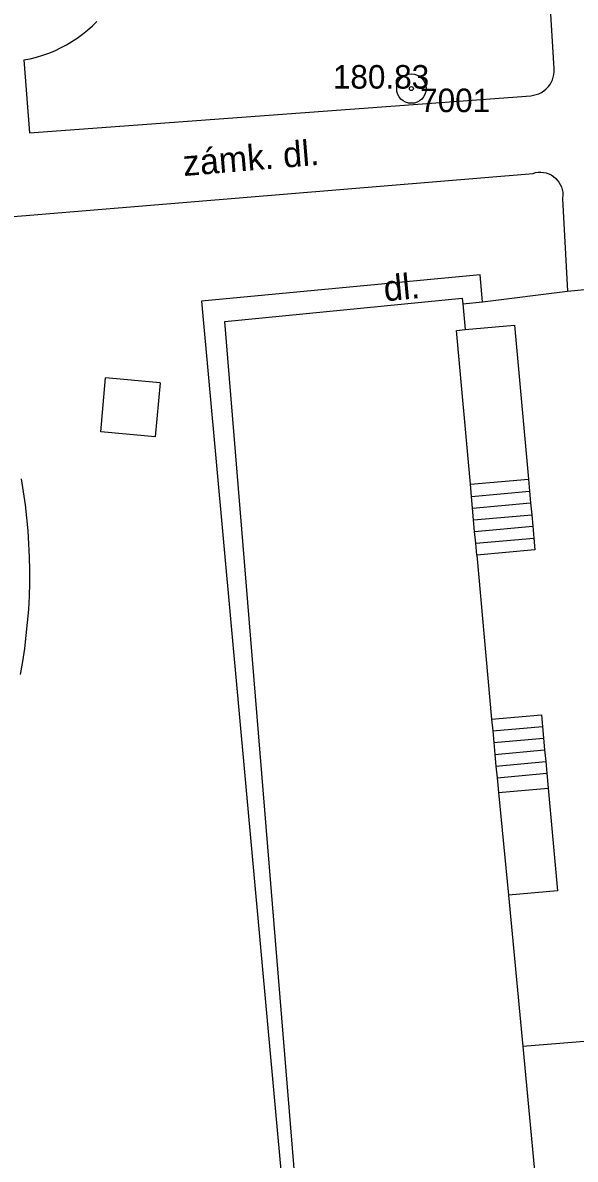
# Model space of a CAD drawing. Extents: x -539515 to -538098, y -1182060 to -1180157.
# Drawn here: x -539340.97 to -539326.9, y -1181215.98 to -1181187.01 of the extents above; entities that cross this region are included whole.
import ezdxf

# ---------------------------------------------------------------- set-up
doc = ezdxf.new("R2010")
doc.units = 0
for name, color, linetype in [('Vrstva 1', 7, 'Continuous'), ('Vrstva 13', 7, 'Continuous'), ('Vrstva 21', 7, 'Continuous'), ('Vrstva 22', 7, 'Continuous'), ('Vrstva 23', 7, 'Continuous'), ('Vrstva 40', 7, 'Continuous'), ('Vrstva 88', 7, 'Continuous')]:
    doc.layers.add(name, color=color, linetype=linetype)

msp = doc.modelspace()

# ---------------------------------------------------------------- linework, layer by layer
at = {"layer": 'Vrstva 1'}
for p, q in [((-539335.82, -1181194.63), (-539329.78, -1181194.03)), ((-539333.944, -1181217.62), (-539335.82, -1181194.63)), ((-539338.98, -1181197.44), (-539338.86, -1181196.06)), ((-539337.47, -1181196.19), (-539338.86, -1181196.06)), ((-539337.47, -1181196.19), (-539337.6, -1181197.57)), ((-539337.6, -1181197.57), (-539338.98, -1181197.44)), ((-539329.403, -1181200.581), (-539329.025, -1181204.764)), ((-539322.53, -1181212.65), (-539328.235, -1181213.109))]:
    msp.add_line(p, q, dxfattribs=at)
for points in [[(-539329.78, -1181194.03), (-539329.76, -1181194.18)], [(-539329.76, -1181194.18), (-539329.7, -1181194.834)], [(-539329.922, -1181194.854), (-539329.7, -1181194.834)], [(-539329.567, -1181198.778), (-539329.922, -1181194.854)], [(-539329.538, -1181199.087), (-539329.567, -1181198.778)], [(-539329.511, -1181199.386), (-539329.538, -1181199.087)], [(-539329.485, -1181199.685), (-539329.511, -1181199.386)], [(-539329.458, -1181199.983), (-539329.485, -1181199.685)], [(-539329.43, -1181200.282), (-539329.458, -1181199.983)], [(-539329.403, -1181200.581), (-539329.43, -1181200.282)], [(-539329.025, -1181204.764), (-539328.998, -1181205.065)], [(-539328.998, -1181205.065), (-539328.971, -1181205.364)], [(-539328.971, -1181205.364), (-539328.944, -1181205.662)], [(-539328.944, -1181205.662), (-539328.917, -1181205.961)], [(-539328.917, -1181205.961), (-539328.883, -1181206.259)], [(-539328.883, -1181206.259), (-539328.848, -1181206.635)], [(-539328.848, -1181206.635), (-539328.6, -1181209.256)], [(-539328.6, -1181209.256), (-539328.235, -1181213.109)], [(-539328.235, -1181213.109), (-539327.866, -1181216.998)]]:
    msp.add_lwpolyline(points, dxfattribs=at)
at = {"layer": 'Vrstva 13'}
for p, q in [((-539327.43, -1181188.19), (-539328.27, -1181175.06)), ((-539340.94, -1181187.96), (-539340.8, -1181189.82)), ((-539340.8, -1181189.82), (-539328.03, -1181188.87)), ((-539343.97, -1181192.18), (-539327.97, -1181190.85)), ((-539327.22, -1181191.5), (-539327.09, -1181193.85)), ((-539329.32, -1181193.44), (-539336.42, -1181194.11)), ((-539329.257, -1181194.125), (-539329.32, -1181193.44)), ((-539336.42, -1181194.11), (-539334.33, -1181217)), ((-539329.7, -1181194.834), (-539328.445, -1181194.721)), ((-539329.567, -1181198.778), (-539328.088, -1181198.647)), ((-539329.538, -1181199.087), (-539328.06, -1181198.954)), ((-539329.511, -1181199.386), (-539328.035, -1181199.253)), ((-539329.485, -1181199.685), (-539328.005, -1181199.553)), ((-539329.458, -1181199.983), (-539327.977, -1181199.848)), ((-539329.43, -1181200.282), (-539327.952, -1181200.149)), ((-539327.925, -1181200.448), (-539329.403, -1181200.581)), ((-539329.025, -1181204.764), (-539327.757, -1181204.651)), ((-539328.998, -1181205.065), (-539327.731, -1181204.95)), ((-539328.971, -1181205.364), (-539327.704, -1181205.249)), ((-539328.944, -1181205.662), (-539327.676, -1181205.547)), ((-539328.917, -1181205.961), (-539327.649, -1181205.846)), ((-539328.883, -1181206.259), (-539327.622, -1181206.145)), ((-539328.848, -1181206.635), (-539327.589, -1181206.521)), ((-539327.35, -1181209.145), (-539328.6, -1181209.256))]:
    msp.add_line(p, q, dxfattribs=at)
for points in [[(-539340.94, -1181187.96), (-539340.779, -1181187.928), (-539340.619, -1181187.888), (-539340.461, -1181187.841), (-539340.306, -1181187.786), (-539340.154, -1181187.723), (-539340.005, -1181187.654), (-539339.859, -1181187.577), (-539339.718, -1181187.493), (-539339.581, -1181187.402), (-539339.448, -1181187.305), (-539339.32, -1181187.201), (-539339.197, -1181187.091), (-539339.08, -1181186.976)], [(-539328.03, -1181188.87), (-539327.959, -1181188.861), (-539327.889, -1181188.844), (-539327.821, -1181188.819), (-539327.757, -1181188.787), (-539327.696, -1181188.748), (-539327.641, -1181188.703), (-539327.58, -1181188.64), (-539327.546, -1181188.595), (-539327.508, -1181188.534), (-539327.477, -1181188.469), (-539327.454, -1181188.401), (-539327.438, -1181188.331), (-539327.43, -1181188.259), (-539327.43, -1181188.19)], [(-539327.97, -1181190.85), (-539327.904, -1181190.832), (-539327.837, -1181190.823), (-539327.769, -1181190.821), (-539327.702, -1181190.827), (-539327.635, -1181190.841), (-539327.571, -1181190.863), (-539327.51, -1181190.892), (-539327.452, -1181190.929), (-539327.39, -1181190.98), (-539327.352, -1181191.02), (-539327.31, -1181191.074), (-539327.276, -1181191.132), (-539327.248, -1181191.194), (-539327.228, -1181191.259), (-539327.215, -1181191.326), (-539327.211, -1181191.394), (-539327.22, -1181191.5)], [(-539328.445, -1181194.721), (-539328.088, -1181198.647), (-539328.06, -1181198.954), (-539328.035, -1181199.253), (-539328.005, -1181199.553), (-539327.977, -1181199.848), (-539327.952, -1181200.149), (-539327.925, -1181200.448)], [(-539341.029, -1181203.623), (-539340.971, -1181203.294), (-539340.922, -1181202.963), (-539340.88, -1181202.632), (-539340.846, -1181202.3), (-539340.82, -1181201.967), (-539340.803, -1181201.633), (-539340.793, -1181201.299), (-539340.791, -1181200.965), (-539340.797, -1181200.631), (-539340.812, -1181200.297), (-539340.834, -1181199.964), (-539340.864, -1181199.631), (-539340.902, -1181199.3), (-539340.948, -1181198.969), (-539341.002, -1181198.639)], [(-539327.757, -1181204.651), (-539327.731, -1181204.95), (-539327.704, -1181205.249), (-539327.676, -1181205.547), (-539327.649, -1181205.846), (-539327.622, -1181206.145), (-539327.589, -1181206.521), (-539327.35, -1181209.145)]]:
    msp.add_lwpolyline(points, dxfattribs=at)
at = {"layer": 'Vrstva 21'}
for radius in [0.375, 0.05]:
    msp.add_circle((-539331.07, -1181188.69), radius, dxfattribs=at)
at = {"layer": 'Vrstva 88'}
msp.add_lwpolyline([(-539329.76, -1181194.18), (-539329.257, -1181194.125), (-539327.09, -1181193.85), (-539325.16, -1181193.67)], dxfattribs=at)

# ---------------------------------------------------------------- texts
at = {"layer": 'Vrstva 22'}
msp.add_text('180.83 ', height=0.6, dxfattribs=at).set_placement((-539333.07, -1181188.69))
at = {"layer": 'Vrstva 23'}
msp.add_text(' 7001', height=0.6, dxfattribs=at).set_placement((-539331.07, -1181189.29))
at = {"layer": 'Vrstva 40'}
for s, rotation, p in [('zámk. dl.', 4.7518, (-539336.866, -1181190.92)), ('dl.', 5.4216, (-539331.746, -1181194.114))]:
    msp.add_text(s, height=0.65, rotation=rotation, dxfattribs=at).set_placement(p)

doc.saveas('drawing.dxf')
